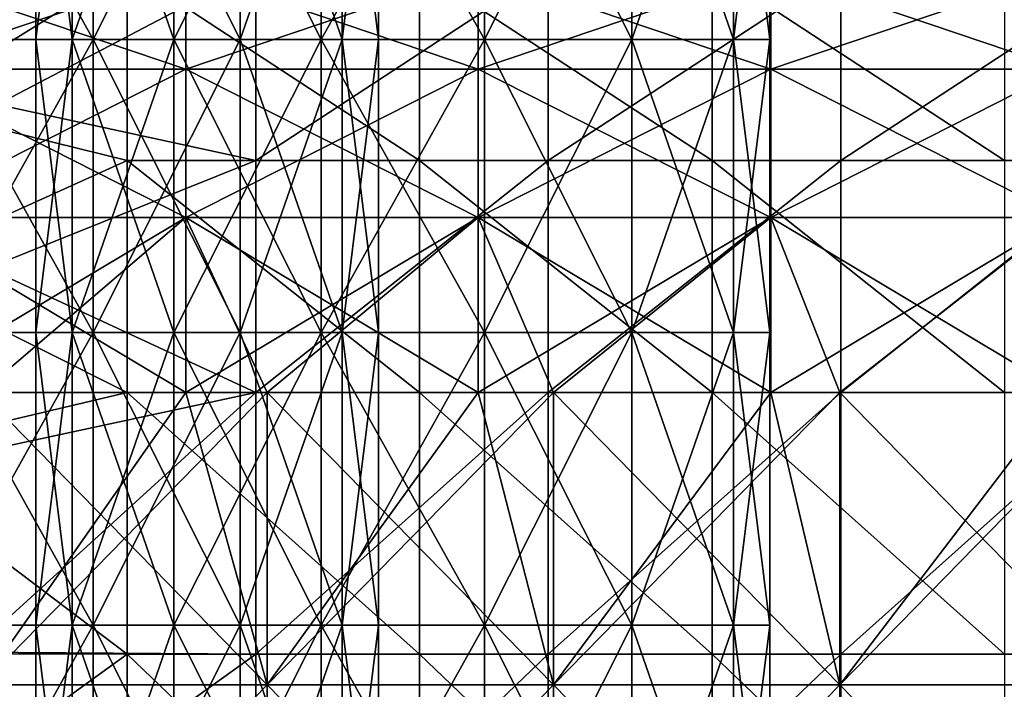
# Model space of a CAD drawing. Header units: inches. Extents: x -4.75 to 4.5, y 0 to 1.88.
# Tile 367 of 462: x 2.91 to 3.18, y 1.04 to 1.23. Entities that reach past the tile are written whole.
import ezdxf

# ---------------------------------------------------------------- set-up
doc = ezdxf.new("R2010")
doc.units = ezdxf.units.IN
doc.header["$LTSCALE"] = 101.851852
doc.header["$MEASUREMENT"] = 0
for name, color, linetype in [('114', 7, 'CONTINUOUS'), ('121', 7, 'CONTINUOUS'), ('52', 7, 'CONTINUOUS'), ('53', 7, 'CONTINUOUS'), ('61', 7, 'CONTINUOUS'), ('62', 7, 'CONTINUOUS'), ('63', 7, 'CONTINUOUS'), ('64', 7, 'CONTINUOUS'), ('73', 7, 'CONTINUOUS'), ('74', 7, 'CONTINUOUS')]:
    doc.layers.add(name, color=color, linetype=linetype)

msp = doc.modelspace()

# ---------------------------------------------------------------- linework, layer by layer
at = {"layer": '114', "color": 13, "linetype": 'Continuous', "true_color": 0xd67263}
for points in [[(2.95724, 1.21339, 2.71339), (2.95724, 1.24048, 2.67284), (2.87716, 1.21339, 2.71339), (2.95724, 1.21339, 2.71339)], [(2.87716, 1.21339, 2.71339), (2.95724, 1.24048, 2.67284), (2.87716, 1.24048, 2.67284), (2.87716, 1.21339, 2.71339)], [(3.03732, 1.21339, 2.71339), (3.03732, 1.24048, 2.67284), (2.95724, 1.21339, 2.71339), (3.03732, 1.21339, 2.71339)], [(2.95724, 1.21339, 2.71339), (3.03732, 1.24048, 2.67284), (2.95724, 1.24048, 2.67284), (2.95724, 1.21339, 2.71339)], [(3.1174, 1.21339, 2.71339), (3.1174, 1.24048, 2.67284), (3.03732, 1.21339, 2.71339), (3.1174, 1.21339, 2.71339)], [(3.03732, 1.21339, 2.71339), (3.1174, 1.24048, 2.67284), (3.03732, 1.24048, 2.67284), (3.03732, 1.21339, 2.71339)], [(3.19748, 1.21339, 2.71339), (3.19748, 1.24048, 2.67284), (3.1174, 1.21339, 2.71339), (3.19748, 1.21339, 2.71339)], [(3.1174, 1.21339, 2.71339), (3.19748, 1.24048, 2.67284), (3.1174, 1.24048, 2.67284), (3.1174, 1.21339, 2.71339)], [(2.95724, 1.17284, 2.74048), (2.95724, 1.21339, 2.71339), (2.87716, 1.17284, 2.74048), (2.95724, 1.17284, 2.74048)], [(2.87716, 1.17284, 2.74048), (2.95724, 1.21339, 2.71339), (2.87716, 1.21339, 2.71339), (2.87716, 1.17284, 2.74048)], [(3.03732, 1.17284, 2.74048), (3.03732, 1.21339, 2.71339), (2.95724, 1.17284, 2.74048), (3.03732, 1.17284, 2.74048)], [(2.95724, 1.17284, 2.74048), (3.03732, 1.21339, 2.71339), (2.95724, 1.21339, 2.71339), (2.95724, 1.17284, 2.74048)], [(3.1174, 1.17284, 2.74048), (3.1174, 1.21339, 2.71339), (3.03732, 1.17284, 2.74048), (3.1174, 1.17284, 2.74048)], [(3.03732, 1.17284, 2.74048), (3.1174, 1.21339, 2.71339), (3.03732, 1.21339, 2.71339), (3.03732, 1.17284, 2.74048)], [(3.19748, 1.17284, 2.74048), (3.19748, 1.21339, 2.71339), (3.1174, 1.17284, 2.74048), (3.19748, 1.17284, 2.74048)], [(3.1174, 1.17284, 2.74048), (3.19748, 1.21339, 2.71339), (3.1174, 1.21339, 2.71339), (3.1174, 1.17284, 2.74048)], [(2.87716, 1.125, 2.75), (2.90119, 1.125, 2.75), (2.95724, 1.17284, 2.74048), (2.87716, 1.125, 2.75)], [(2.87716, 1.125, 2.75), (2.95724, 1.17284, 2.74048), (2.87716, 1.17284, 2.74048), (2.87716, 1.125, 2.75)], [(2.90119, 1.125, 2.75), (2.95724, 1.125, 2.75), (2.95724, 1.17284, 2.74048), (2.90119, 1.125, 2.75)], [(2.95724, 1.125, 2.75), (2.97955, 1.125, 2.75), (3.03732, 1.17284, 2.74048), (2.95724, 1.125, 2.75)], [(2.95724, 1.125, 2.75), (3.03732, 1.17284, 2.74048), (2.95724, 1.17284, 2.74048), (2.95724, 1.125, 2.75)], [(2.97955, 1.125, 2.75), (3.03732, 1.125, 2.75), (3.03732, 1.17284, 2.74048), (2.97955, 1.125, 2.75)], [(3.03732, 1.125, 2.75), (3.05791, 1.125, 2.75), (3.1174, 1.17284, 2.74048), (3.03732, 1.125, 2.75)], [(3.03732, 1.125, 2.75), (3.1174, 1.17284, 2.74048), (3.03732, 1.17284, 2.74048), (3.03732, 1.125, 2.75)], [(3.05791, 1.125, 2.75), (3.1174, 1.125, 2.75), (3.1174, 1.17284, 2.74048), (3.05791, 1.125, 2.75)], [(3.1174, 1.125, 2.75), (3.13627, 1.125, 2.75), (3.19748, 1.17284, 2.74048), (3.1174, 1.125, 2.75)], [(3.1174, 1.125, 2.75), (3.19748, 1.17284, 2.74048), (3.1174, 1.17284, 2.74048), (3.1174, 1.125, 2.75)], [(3.13627, 1.125, 2.75), (3.19748, 1.125, 2.75), (3.19748, 1.17284, 2.74048), (3.13627, 1.125, 2.75)]]:
    msp.add_3dface(points, dxfattribs=at)
at = {"layer": '121', "color": 13, "linetype": 'Continuous', "true_color": 0xd67263}
for points in [[(2.95724, 1.24048, -2.67284), (2.95724, 1.21339, -2.71339), (2.87716, 1.24048, -2.67284), (2.95724, 1.24048, -2.67284)], [(2.87716, 1.24048, -2.67284), (2.95724, 1.21339, -2.71339), (2.87716, 1.21339, -2.71339), (2.87716, 1.24048, -2.67284)], [(3.03732, 1.24048, -2.67284), (3.03732, 1.21339, -2.71339), (2.95724, 1.24048, -2.67284), (3.03732, 1.24048, -2.67284)], [(2.95724, 1.24048, -2.67284), (3.03732, 1.21339, -2.71339), (2.95724, 1.21339, -2.71339), (2.95724, 1.24048, -2.67284)], [(3.1174, 1.24048, -2.67284), (3.1174, 1.21339, -2.71339), (3.03732, 1.24048, -2.67284), (3.1174, 1.24048, -2.67284)], [(3.03732, 1.24048, -2.67284), (3.1174, 1.21339, -2.71339), (3.03732, 1.21339, -2.71339), (3.03732, 1.24048, -2.67284)], [(3.19748, 1.24048, -2.67284), (3.19748, 1.21339, -2.71339), (3.1174, 1.24048, -2.67284), (3.19748, 1.24048, -2.67284)], [(3.1174, 1.24048, -2.67284), (3.19748, 1.21339, -2.71339), (3.1174, 1.21339, -2.71339), (3.1174, 1.24048, -2.67284)], [(2.95724, 1.21339, -2.71339), (2.95724, 1.17284, -2.74048), (2.87716, 1.21339, -2.71339), (2.95724, 1.21339, -2.71339)], [(2.87716, 1.21339, -2.71339), (2.95724, 1.17284, -2.74048), (2.87716, 1.17284, -2.74048), (2.87716, 1.21339, -2.71339)], [(3.03732, 1.21339, -2.71339), (3.03732, 1.17284, -2.74048), (2.95724, 1.21339, -2.71339), (3.03732, 1.21339, -2.71339)], [(2.95724, 1.21339, -2.71339), (3.03732, 1.17284, -2.74048), (2.95724, 1.17284, -2.74048), (2.95724, 1.21339, -2.71339)], [(3.1174, 1.21339, -2.71339), (3.1174, 1.17284, -2.74048), (3.03732, 1.21339, -2.71339), (3.1174, 1.21339, -2.71339)], [(3.03732, 1.21339, -2.71339), (3.1174, 1.17284, -2.74048), (3.03732, 1.17284, -2.74048), (3.03732, 1.21339, -2.71339)], [(3.19748, 1.21339, -2.71339), (3.19748, 1.17284, -2.74048), (3.1174, 1.21339, -2.71339), (3.19748, 1.21339, -2.71339)], [(3.1174, 1.21339, -2.71339), (3.19748, 1.17284, -2.74048), (3.1174, 1.17284, -2.74048), (3.1174, 1.21339, -2.71339)], [(2.95724, 1.125, -2.75), (2.90119, 1.125, -2.75), (2.87716, 1.17284, -2.74048), (2.95724, 1.125, -2.75)], [(2.95724, 1.17284, -2.74048), (2.95724, 1.125, -2.75), (2.87716, 1.17284, -2.74048), (2.95724, 1.17284, -2.74048)], [(3.03732, 1.125, -2.75), (2.97955, 1.125, -2.75), (2.95724, 1.17284, -2.74048), (3.03732, 1.125, -2.75)], [(3.03732, 1.17284, -2.74048), (3.03732, 1.125, -2.75), (2.95724, 1.17284, -2.74048), (3.03732, 1.17284, -2.74048)], [(2.97955, 1.125, -2.75), (2.95724, 1.125, -2.75), (2.95724, 1.17284, -2.74048), (2.97955, 1.125, -2.75)], [(3.1174, 1.125, -2.75), (3.05791, 1.125, -2.75), (3.03732, 1.17284, -2.74048), (3.1174, 1.125, -2.75)], [(3.1174, 1.17284, -2.74048), (3.1174, 1.125, -2.75), (3.03732, 1.17284, -2.74048), (3.1174, 1.17284, -2.74048)], [(3.05791, 1.125, -2.75), (3.03732, 1.125, -2.75), (3.03732, 1.17284, -2.74048), (3.05791, 1.125, -2.75)], [(3.19748, 1.125, -2.75), (3.13627, 1.125, -2.75), (3.1174, 1.17284, -2.74048), (3.19748, 1.125, -2.75)], [(3.19748, 1.17284, -2.74048), (3.19748, 1.125, -2.75), (3.1174, 1.17284, -2.74048), (3.19748, 1.17284, -2.74048)], [(3.13627, 1.125, -2.75), (3.1174, 1.125, -2.75), (3.1174, 1.17284, -2.74048), (3.13627, 1.125, -2.75)]]:
    msp.add_3dface(points, dxfattribs=at)
at = {"layer": '52', "color": 13, "linetype": 'Continuous', "true_color": 0xd67263}
for points in [[(2.90119, 1.045, 2.75), (2.97955, 1.045, 2.75), (2.90119, 1.125, 2.75), (2.90119, 1.045, 2.75)], [(2.90119, 1.125, 2.75), (2.97955, 1.045, 2.75), (2.95724, 1.125, 2.75), (2.90119, 1.125, 2.75)], [(2.95724, 1.125, 2.75), (2.97955, 1.045, 2.75), (2.97955, 1.125, 2.75), (2.95724, 1.125, 2.75)], [(2.97955, 1.045, 2.75), (3.05791, 1.045, 2.75), (2.97955, 1.125, 2.75), (2.97955, 1.045, 2.75)], [(2.97955, 1.125, 2.75), (3.05791, 1.045, 2.75), (3.03732, 1.125, 2.75), (2.97955, 1.125, 2.75)], [(3.03732, 1.125, 2.75), (3.05791, 1.045, 2.75), (3.05791, 1.125, 2.75), (3.03732, 1.125, 2.75)], [(3.05791, 1.045, 2.75), (3.13627, 1.045, 2.75), (3.05791, 1.125, 2.75), (3.05791, 1.045, 2.75)], [(3.05791, 1.125, 2.75), (3.13627, 1.045, 2.75), (3.1174, 1.125, 2.75), (3.05791, 1.125, 2.75)], [(3.1174, 1.125, 2.75), (3.13627, 1.045, 2.75), (3.13627, 1.125, 2.75), (3.1174, 1.125, 2.75)], [(3.13627, 1.045, 2.75), (3.21462, 1.045, 2.75), (3.13627, 1.125, 2.75), (3.13627, 1.045, 2.75)], [(3.13627, 1.125, 2.75), (3.21462, 1.045, 2.75), (3.19748, 1.125, 2.75), (3.13627, 1.125, 2.75)], [(2.97955, 1.045, 2.75), (2.90119, 1.045, 2.75), (2.97955, 0.96492, 2.75), (2.97955, 1.045, 2.75)], [(2.90119, 1.045, 2.75), (2.90119, 0.96492, 2.75), (2.97955, 0.96492, 2.75), (2.90119, 1.045, 2.75)], [(3.05791, 1.045, 2.75), (2.97955, 1.045, 2.75), (3.05791, 0.96492, 2.75), (3.05791, 1.045, 2.75)], [(2.97955, 1.045, 2.75), (2.97955, 0.96492, 2.75), (3.05791, 0.96492, 2.75), (2.97955, 1.045, 2.75)], [(3.13627, 1.045, 2.75), (3.05791, 1.045, 2.75), (3.13627, 0.96492, 2.75), (3.13627, 1.045, 2.75)], [(3.05791, 1.045, 2.75), (3.05791, 0.96492, 2.75), (3.13627, 0.96492, 2.75), (3.05791, 1.045, 2.75)], [(3.21462, 1.045, 2.75), (3.13627, 1.045, 2.75), (3.21462, 0.96492, 2.75), (3.21462, 1.045, 2.75)], [(3.13627, 1.045, 2.75), (3.13627, 0.96492, 2.75), (3.21462, 0.96492, 2.75), (3.13627, 1.045, 2.75)]]:
    msp.add_3dface(points, dxfattribs=at)
at = {"layer": '53', "color": 13, "linetype": 'Continuous', "true_color": 0xd67263}
for points in [[(2.95724, 1.125, -2.75), (2.97955, 1.125, -2.75), (2.90119, 1.045, -2.75), (2.95724, 1.125, -2.75)], [(2.90119, 1.045, -2.75), (2.97955, 1.125, -2.75), (2.97955, 1.045, -2.75), (2.90119, 1.045, -2.75)], [(2.90119, 1.125, -2.75), (2.95724, 1.125, -2.75), (2.90119, 1.045, -2.75), (2.90119, 1.125, -2.75)], [(3.03732, 1.125, -2.75), (3.05791, 1.125, -2.75), (2.97955, 1.045, -2.75), (3.03732, 1.125, -2.75)], [(2.97955, 1.045, -2.75), (3.05791, 1.125, -2.75), (3.05791, 1.045, -2.75), (2.97955, 1.045, -2.75)], [(2.97955, 1.125, -2.75), (3.03732, 1.125, -2.75), (2.97955, 1.045, -2.75), (2.97955, 1.125, -2.75)], [(3.1174, 1.125, -2.75), (3.13627, 1.125, -2.75), (3.05791, 1.045, -2.75), (3.1174, 1.125, -2.75)], [(3.05791, 1.045, -2.75), (3.13627, 1.125, -2.75), (3.13627, 1.045, -2.75), (3.05791, 1.045, -2.75)], [(3.05791, 1.125, -2.75), (3.1174, 1.125, -2.75), (3.05791, 1.045, -2.75), (3.05791, 1.125, -2.75)], [(3.19748, 1.125, -2.75), (3.21462, 1.125, -2.75), (3.13627, 1.045, -2.75), (3.19748, 1.125, -2.75)], [(3.13627, 1.045, -2.75), (3.21462, 1.125, -2.75), (3.21462, 1.045, -2.75), (3.13627, 1.045, -2.75)], [(3.13627, 1.125, -2.75), (3.19748, 1.125, -2.75), (3.13627, 1.045, -2.75), (3.13627, 1.125, -2.75)], [(2.90119, 1.045, -2.75), (2.97955, 1.045, -2.75), (2.90119, 0.96492, -2.75), (2.90119, 1.045, -2.75)], [(2.97955, 1.045, -2.75), (2.97955, 0.96492, -2.75), (2.90119, 0.96492, -2.75), (2.97955, 1.045, -2.75)], [(2.97955, 1.045, -2.75), (3.05791, 1.045, -2.75), (2.97955, 0.96492, -2.75), (2.97955, 1.045, -2.75)], [(3.05791, 1.045, -2.75), (3.05791, 0.96492, -2.75), (2.97955, 0.96492, -2.75), (3.05791, 1.045, -2.75)], [(3.05791, 1.045, -2.75), (3.13627, 1.045, -2.75), (3.05791, 0.96492, -2.75), (3.05791, 1.045, -2.75)], [(3.13627, 1.045, -2.75), (3.13627, 0.96492, -2.75), (3.05791, 0.96492, -2.75), (3.13627, 1.045, -2.75)], [(3.13627, 1.045, -2.75), (3.21462, 1.045, -2.75), (3.13627, 0.96492, -2.75), (3.13627, 1.045, -2.75)], [(3.21462, 1.045, -2.75), (3.21462, 0.96492, -2.75), (3.13627, 0.96492, -2.75), (3.21462, 1.045, -2.75)]]:
    msp.add_3dface(points, dxfattribs=at)
at = {"layer": '61', "color": 13, "linetype": 'Continuous', "true_color": 0xd67263}
for points in [[(2.90781, 1.24179, -0.09416), (2.90555, 1.20375, -0.13908), (2.9764, 1.24088, -0.09542), (2.90781, 1.24179, -0.09416)], [(2.9764, 1.24088, -0.09542), (2.90555, 1.20375, -0.13908), (2.9764, 1.18842, -0.15368), (2.9764, 1.24088, -0.09542)], [(2.9764, 1.24088, -0.09542), (2.9764, 1.18842, -0.15368), (3.05648, 1.24088, -0.09542), (2.9764, 1.24088, -0.09542)], [(2.9764, 1.18842, -0.15368), (3.05648, 1.18842, -0.15368), (3.05648, 1.24088, -0.09542), (2.9764, 1.18842, -0.15368)], [(3.13656, 1.18842, -0.15368), (3.13656, 1.24088, -0.09542), (3.05648, 1.18842, -0.15368), (3.13656, 1.18842, -0.15368)], [(3.05648, 1.18842, -0.15368), (3.13656, 1.24088, -0.09542), (3.05648, 1.24088, -0.09542), (3.05648, 1.18842, -0.15368)], [(3.21664, 1.18842, -0.15368), (3.21664, 1.24088, -0.09542), (3.13656, 1.18842, -0.15368), (3.21664, 1.18842, -0.15368)], [(3.13656, 1.18842, -0.15368), (3.21664, 1.24088, -0.09542), (3.13656, 1.24088, -0.09542), (3.13656, 1.18842, -0.15368)], [(2.90555, 1.20375, -0.13908), (2.90296, 1.15899, -0.1776), (2.9764, 1.18842, -0.15368), (2.90555, 1.20375, -0.13908)], [(2.9764, 1.18842, -0.15368), (2.90296, 1.15899, -0.1776), (2.9764, 1.125, -0.19976), (2.9764, 1.18842, -0.15368)], [(2.9764, 1.18842, -0.15368), (2.9764, 1.125, -0.19976), (3.05648, 1.18842, -0.15368), (2.9764, 1.18842, -0.15368)], [(2.9764, 1.125, -0.19976), (3.05648, 1.125, -0.19976), (3.05648, 1.18842, -0.15368), (2.9764, 1.125, -0.19976)], [(3.13656, 1.125, -0.19976), (3.13656, 1.18842, -0.15368), (3.05648, 1.125, -0.19976), (3.13656, 1.125, -0.19976)], [(3.05648, 1.125, -0.19976), (3.13656, 1.18842, -0.15368), (3.05648, 1.18842, -0.15368), (3.05648, 1.125, -0.19976)], [(3.21664, 1.125, -0.19976), (3.21664, 1.18842, -0.15368), (3.13656, 1.125, -0.19976), (3.21664, 1.125, -0.19976)], [(3.13656, 1.125, -0.19976), (3.21664, 1.18842, -0.15368), (3.13656, 1.18842, -0.15368), (3.13656, 1.125, -0.19976)], [(2.90296, 1.15899, -0.1776), (2.90038, 1.10862, -0.20868), (2.9764, 1.125, -0.19976), (2.90296, 1.15899, -0.1776)], [(2.90038, 1.10862, -0.20868), (2.89828, 1.05397, -0.23145), (2.9764, 1.125, -0.19976), (2.90038, 1.10862, -0.20868)], [(2.9764, 1.125, -0.19976), (2.89828, 1.05397, -0.23145), (2.9764, 1.05338, -0.23165), (2.9764, 1.125, -0.19976)], [(2.9764, 1.125, -0.19976), (2.9764, 1.05338, -0.23165), (3.05648, 1.125, -0.19976), (2.9764, 1.125, -0.19976)], [(2.9764, 1.05338, -0.23165), (3.05648, 1.05338, -0.23165), (3.05648, 1.125, -0.19976), (2.9764, 1.05338, -0.23165)], [(3.13656, 1.05338, -0.23165), (3.13656, 1.125, -0.19976), (3.05648, 1.05338, -0.23165), (3.13656, 1.05338, -0.23165)], [(3.05648, 1.05338, -0.23165), (3.13656, 1.125, -0.19976), (3.05648, 1.125, -0.19976), (3.05648, 1.05338, -0.23165)], [(3.21664, 1.05338, -0.23165), (3.21664, 1.125, -0.19976), (3.13656, 1.05338, -0.23165), (3.21664, 1.05338, -0.23165)], [(3.13656, 1.05338, -0.23165), (3.21664, 1.125, -0.19976), (3.13656, 1.125, -0.19976), (3.13656, 1.05338, -0.23165)], [(2.89828, 1.05397, -0.23145), (2.8969, 0.99643, -0.24534), (2.9764, 1.05338, -0.23165), (2.89828, 1.05397, -0.23145)], [(2.9764, 1.05338, -0.23165), (2.8969, 0.99643, -0.24534), (2.9764, 0.9767, -0.24795), (2.9764, 1.05338, -0.23165)], [(2.9764, 1.05338, -0.23165), (2.9764, 0.9767, -0.24795), (3.05648, 1.05338, -0.23165), (2.9764, 1.05338, -0.23165)], [(2.9764, 0.9767, -0.24795), (3.05648, 0.9767, -0.24795), (3.05648, 1.05338, -0.23165), (2.9764, 0.9767, -0.24795)], [(3.13656, 0.9767, -0.24795), (3.13656, 1.05338, -0.23165), (3.05648, 0.9767, -0.24795), (3.13656, 0.9767, -0.24795)], [(3.05648, 0.9767, -0.24795), (3.13656, 1.05338, -0.23165), (3.05648, 1.05338, -0.23165), (3.05648, 0.9767, -0.24795)], [(3.21664, 0.9767, -0.24795), (3.21664, 1.05338, -0.23165), (3.13656, 0.9767, -0.24795), (3.21664, 0.9767, -0.24795)], [(3.13656, 0.9767, -0.24795), (3.21664, 1.05338, -0.23165), (3.13656, 1.05338, -0.23165), (3.13656, 0.9767, -0.24795)]]:
    msp.add_3dface(points, dxfattribs=at)
at = {"layer": '62', "color": 13, "linetype": 'Continuous', "true_color": 0xd67263}
for points in [[(2.88077, 1.20328, 0.38955), (2.88729, 1.24156, 0.34448), (2.94114, 1.24088, 0.34542), (2.88077, 1.20328, 0.38955)], [(2.94114, 1.18842, 0.40368), (2.88077, 1.20328, 0.38955), (2.94114, 1.24088, 0.34542), (2.94114, 1.18842, 0.40368)], [(2.94114, 1.18842, 0.40368), (2.94114, 1.24088, 0.34542), (3.02122, 1.18842, 0.40368), (2.94114, 1.18842, 0.40368)], [(2.94114, 1.24088, 0.34542), (3.02122, 1.24088, 0.34542), (3.02122, 1.18842, 0.40368), (2.94114, 1.24088, 0.34542)], [(3.1013, 1.24088, 0.34542), (3.1013, 1.18842, 0.40368), (3.02122, 1.24088, 0.34542), (3.1013, 1.24088, 0.34542)], [(3.02122, 1.24088, 0.34542), (3.1013, 1.18842, 0.40368), (3.02122, 1.18842, 0.40368), (3.02122, 1.24088, 0.34542)], [(3.18138, 1.24088, 0.34542), (3.18138, 1.18842, 0.40368), (3.1013, 1.24088, 0.34542), (3.18138, 1.24088, 0.34542)], [(3.1013, 1.24088, 0.34542), (3.18138, 1.18842, 0.40368), (3.1013, 1.18842, 0.40368), (3.1013, 1.24088, 0.34542)], [(2.87453, 1.15836, 0.42806), (2.88077, 1.20328, 0.38955), (2.94114, 1.18842, 0.40368), (2.87453, 1.15836, 0.42806)], [(2.94114, 1.125, 0.44976), (2.87453, 1.15836, 0.42806), (2.94114, 1.18842, 0.40368), (2.94114, 1.125, 0.44976)], [(2.94114, 1.125, 0.44976), (2.94114, 1.18842, 0.40368), (3.02122, 1.125, 0.44976), (2.94114, 1.125, 0.44976)], [(2.94114, 1.18842, 0.40368), (3.02122, 1.18842, 0.40368), (3.02122, 1.125, 0.44976), (2.94114, 1.18842, 0.40368)], [(3.1013, 1.18842, 0.40368), (3.1013, 1.125, 0.44976), (3.02122, 1.18842, 0.40368), (3.1013, 1.18842, 0.40368)], [(3.02122, 1.18842, 0.40368), (3.1013, 1.125, 0.44976), (3.02122, 1.125, 0.44976), (3.02122, 1.18842, 0.40368)], [(3.18138, 1.18842, 0.40368), (3.18138, 1.125, 0.44976), (3.1013, 1.18842, 0.40368), (3.18138, 1.18842, 0.40368)], [(3.1013, 1.18842, 0.40368), (3.18138, 1.125, 0.44976), (3.1013, 1.125, 0.44976), (3.1013, 1.18842, 0.40368)], [(2.86901, 1.10795, 0.45902), (2.87453, 1.15836, 0.42806), (2.94114, 1.125, 0.44976), (2.86901, 1.10795, 0.45902)], [(2.94114, 1.05338, 0.48165), (2.86901, 1.10795, 0.45902), (2.94114, 1.125, 0.44976), (2.94114, 1.05338, 0.48165)], [(2.94114, 1.05338, 0.48165), (2.94114, 1.125, 0.44976), (3.02122, 1.05338, 0.48165), (2.94114, 1.05338, 0.48165)], [(2.94114, 1.125, 0.44976), (3.02122, 1.125, 0.44976), (3.02122, 1.05338, 0.48165), (2.94114, 1.125, 0.44976)], [(3.1013, 1.125, 0.44976), (3.1013, 1.05338, 0.48165), (3.02122, 1.125, 0.44976), (3.1013, 1.125, 0.44976)], [(3.02122, 1.125, 0.44976), (3.1013, 1.05338, 0.48165), (3.02122, 1.05338, 0.48165), (3.02122, 1.125, 0.44976)], [(3.18138, 1.125, 0.44976), (3.18138, 1.05338, 0.48165), (3.1013, 1.125, 0.44976), (3.18138, 1.125, 0.44976)], [(3.1013, 1.125, 0.44976), (3.18138, 1.05338, 0.48165), (3.1013, 1.05338, 0.48165), (3.1013, 1.125, 0.44976)], [(2.86477, 1.05348, 0.48161), (2.86901, 1.10795, 0.45902), (2.94114, 1.05338, 0.48165), (2.86477, 1.05348, 0.48161)], [(2.86209, 0.99629, 0.49536), (2.86477, 1.05348, 0.48161), (2.94114, 1.05338, 0.48165), (2.86209, 0.99629, 0.49536)], [(2.94114, 0.9767, 0.49795), (2.86209, 0.99629, 0.49536), (2.94114, 1.05338, 0.48165), (2.94114, 0.9767, 0.49795)], [(2.94114, 0.9767, 0.49795), (2.94114, 1.05338, 0.48165), (3.02122, 0.9767, 0.49795), (2.94114, 0.9767, 0.49795)], [(2.94114, 1.05338, 0.48165), (3.02122, 1.05338, 0.48165), (3.02122, 0.9767, 0.49795), (2.94114, 1.05338, 0.48165)], [(3.1013, 1.05338, 0.48165), (3.1013, 0.9767, 0.49795), (3.02122, 1.05338, 0.48165), (3.1013, 1.05338, 0.48165)], [(3.02122, 1.05338, 0.48165), (3.1013, 0.9767, 0.49795), (3.02122, 0.9767, 0.49795), (3.02122, 1.05338, 0.48165)], [(3.18138, 1.05338, 0.48165), (3.18138, 0.9767, 0.49795), (3.1013, 1.05338, 0.48165), (3.18138, 1.05338, 0.48165)], [(3.1013, 1.05338, 0.48165), (3.18138, 0.9767, 0.49795), (3.1013, 0.9767, 0.49795), (3.1013, 1.05338, 0.48165)]]:
    msp.add_3dface(points, dxfattribs=at)
at = {"layer": '63', "color": 13, "linetype": 'Continuous', "true_color": 0xd67263}
for points in [[(2.92611, 1.30156, 1.05437), (2.91616, 1.30156, 1.09798), (2.92611, 1.22148, 1.05437), (2.92611, 1.30156, 1.05437)], [(2.92611, 1.22148, 1.05437), (2.91616, 1.30156, 1.09798), (2.91616, 1.22148, 1.09798), (2.92611, 1.22148, 1.05437)], [(2.954, 1.30156, 1.0194), (2.92611, 1.30156, 1.05437), (2.954, 1.22148, 1.0194), (2.954, 1.30156, 1.0194)], [(2.954, 1.22148, 1.0194), (2.92611, 1.30156, 1.05437), (2.92611, 1.22148, 1.05437), (2.954, 1.22148, 1.0194)], [(2.9943, 1.30156, 0.99999), (2.954, 1.30156, 1.0194), (2.9943, 1.22148, 0.99999), (2.9943, 1.30156, 0.99999)], [(2.9943, 1.22148, 0.99999), (2.954, 1.30156, 1.0194), (2.954, 1.22148, 1.0194), (2.9943, 1.22148, 0.99999)], [(3.03903, 1.30156, 0.99999), (2.9943, 1.30156, 0.99999), (3.03903, 1.22148, 0.99999), (3.03903, 1.30156, 0.99999)], [(3.03903, 1.22148, 0.99999), (2.9943, 1.30156, 0.99999), (2.9943, 1.22148, 0.99999), (3.03903, 1.22148, 0.99999)], [(3.07932, 1.30156, 1.0194), (3.03903, 1.30156, 0.99999), (3.07932, 1.22148, 1.0194), (3.07932, 1.30156, 1.0194)], [(3.07932, 1.22148, 1.0194), (3.03903, 1.30156, 0.99999), (3.03903, 1.22148, 0.99999), (3.07932, 1.22148, 1.0194)], [(3.10721, 1.30156, 1.05437), (3.07932, 1.30156, 1.0194), (3.10721, 1.22148, 1.05437), (3.10721, 1.30156, 1.05437)], [(3.10721, 1.22148, 1.05437), (3.07932, 1.30156, 1.0194), (3.07932, 1.22148, 1.0194), (3.10721, 1.22148, 1.05437)], [(3.11716, 1.30156, 1.09798), (3.10721, 1.30156, 1.05437), (3.11716, 1.22148, 1.09798), (3.11716, 1.30156, 1.09798)], [(3.11716, 1.22148, 1.09798), (3.10721, 1.30156, 1.05437), (3.10721, 1.22148, 1.05437), (3.11716, 1.22148, 1.09798)], [(2.92611, 1.22148, 1.05437), (2.91616, 1.22148, 1.09798), (2.92611, 1.1414, 1.05437), (2.92611, 1.22148, 1.05437)], [(2.92611, 1.1414, 1.05437), (2.91616, 1.22148, 1.09798), (2.91616, 1.1414, 1.09798), (2.92611, 1.1414, 1.05437)], [(2.954, 1.22148, 1.0194), (2.92611, 1.22148, 1.05437), (2.954, 1.1414, 1.0194), (2.954, 1.22148, 1.0194)], [(2.954, 1.1414, 1.0194), (2.92611, 1.22148, 1.05437), (2.92611, 1.1414, 1.05437), (2.954, 1.1414, 1.0194)], [(2.9943, 1.22148, 0.99999), (2.954, 1.22148, 1.0194), (2.9943, 1.1414, 0.99999), (2.9943, 1.22148, 0.99999)], [(2.9943, 1.1414, 0.99999), (2.954, 1.22148, 1.0194), (2.954, 1.1414, 1.0194), (2.9943, 1.1414, 0.99999)], [(3.03903, 1.22148, 0.99999), (2.9943, 1.22148, 0.99999), (3.03903, 1.1414, 0.99999), (3.03903, 1.22148, 0.99999)], [(3.03903, 1.1414, 0.99999), (2.9943, 1.22148, 0.99999), (2.9943, 1.1414, 0.99999), (3.03903, 1.1414, 0.99999)], [(3.07932, 1.22148, 1.0194), (3.03903, 1.22148, 0.99999), (3.07932, 1.1414, 1.0194), (3.07932, 1.22148, 1.0194)], [(3.07932, 1.1414, 1.0194), (3.03903, 1.22148, 0.99999), (3.03903, 1.1414, 0.99999), (3.07932, 1.1414, 1.0194)], [(3.10721, 1.22148, 1.05437), (3.07932, 1.22148, 1.0194), (3.10721, 1.1414, 1.05437), (3.10721, 1.22148, 1.05437)], [(3.10721, 1.1414, 1.05437), (3.07932, 1.22148, 1.0194), (3.07932, 1.1414, 1.0194), (3.10721, 1.1414, 1.05437)], [(3.11716, 1.22148, 1.09798), (3.10721, 1.22148, 1.05437), (3.11716, 1.1414, 1.09798), (3.11716, 1.22148, 1.09798)], [(3.11716, 1.1414, 1.09798), (3.10721, 1.22148, 1.05437), (3.10721, 1.1414, 1.05437), (3.11716, 1.1414, 1.09798)], [(2.92611, 1.1414, 1.05437), (2.91616, 1.1414, 1.09798), (2.92611, 1.06132, 1.05437), (2.92611, 1.1414, 1.05437)], [(2.92611, 1.06132, 1.05437), (2.91616, 1.1414, 1.09798), (2.91616, 1.06132, 1.09798), (2.92611, 1.06132, 1.05437)], [(2.954, 1.1414, 1.0194), (2.92611, 1.1414, 1.05437), (2.954, 1.06132, 1.0194), (2.954, 1.1414, 1.0194)], [(2.954, 1.06132, 1.0194), (2.92611, 1.1414, 1.05437), (2.92611, 1.06132, 1.05437), (2.954, 1.06132, 1.0194)], [(2.9943, 1.1414, 0.99999), (2.954, 1.1414, 1.0194), (2.9943, 1.06132, 0.99999), (2.9943, 1.1414, 0.99999)], [(2.9943, 1.06132, 0.99999), (2.954, 1.1414, 1.0194), (2.954, 1.06132, 1.0194), (2.9943, 1.06132, 0.99999)], [(3.03903, 1.1414, 0.99999), (2.9943, 1.1414, 0.99999), (3.03903, 1.06132, 0.99999), (3.03903, 1.1414, 0.99999)], [(3.03903, 1.06132, 0.99999), (2.9943, 1.1414, 0.99999), (2.9943, 1.06132, 0.99999), (3.03903, 1.06132, 0.99999)], [(3.07932, 1.1414, 1.0194), (3.03903, 1.1414, 0.99999), (3.07932, 1.06132, 1.0194), (3.07932, 1.1414, 1.0194)], [(3.07932, 1.06132, 1.0194), (3.03903, 1.1414, 0.99999), (3.03903, 1.06132, 0.99999), (3.07932, 1.06132, 1.0194)], [(3.10721, 1.1414, 1.05437), (3.07932, 1.1414, 1.0194), (3.10721, 1.06132, 1.05437), (3.10721, 1.1414, 1.05437)], [(3.10721, 1.06132, 1.05437), (3.07932, 1.1414, 1.0194), (3.07932, 1.06132, 1.0194), (3.10721, 1.06132, 1.05437)], [(3.11716, 1.1414, 1.09798), (3.10721, 1.1414, 1.05437), (3.11716, 1.06132, 1.09798), (3.11716, 1.1414, 1.09798)], [(3.11716, 1.06132, 1.09798), (3.10721, 1.1414, 1.05437), (3.10721, 1.06132, 1.05437), (3.11716, 1.06132, 1.09798)], [(2.92611, 1.06132, 1.05437), (2.91616, 1.06132, 1.09798), (2.92611, 0.98124, 1.05437), (2.92611, 1.06132, 1.05437)], [(2.92611, 0.98124, 1.05437), (2.91616, 1.06132, 1.09798), (2.91616, 0.98124, 1.09798), (2.92611, 0.98124, 1.05437)], [(2.954, 1.06132, 1.0194), (2.92611, 1.06132, 1.05437), (2.954, 0.98124, 1.0194), (2.954, 1.06132, 1.0194)], [(2.954, 0.98124, 1.0194), (2.92611, 1.06132, 1.05437), (2.92611, 0.98124, 1.05437), (2.954, 0.98124, 1.0194)], [(2.9943, 1.06132, 0.99999), (2.954, 1.06132, 1.0194), (2.9943, 0.98124, 0.99999), (2.9943, 1.06132, 0.99999)], [(2.9943, 0.98124, 0.99999), (2.954, 1.06132, 1.0194), (2.954, 0.98124, 1.0194), (2.9943, 0.98124, 0.99999)], [(3.03903, 1.06132, 0.99999), (2.9943, 1.06132, 0.99999), (3.03903, 0.98124, 0.99999), (3.03903, 1.06132, 0.99999)], [(3.03903, 0.98124, 0.99999), (2.9943, 1.06132, 0.99999), (2.9943, 0.98124, 0.99999), (3.03903, 0.98124, 0.99999)], [(3.07932, 1.06132, 1.0194), (3.03903, 1.06132, 0.99999), (3.07932, 0.98124, 1.0194), (3.07932, 1.06132, 1.0194)], [(3.07932, 0.98124, 1.0194), (3.03903, 1.06132, 0.99999), (3.03903, 0.98124, 0.99999), (3.07932, 0.98124, 1.0194)], [(3.10721, 1.06132, 1.05437), (3.07932, 1.06132, 1.0194), (3.10721, 0.98124, 1.05437), (3.10721, 1.06132, 1.05437)], [(3.10721, 0.98124, 1.05437), (3.07932, 1.06132, 1.0194), (3.07932, 0.98124, 1.0194), (3.10721, 0.98124, 1.05437)], [(3.11716, 1.06132, 1.09798), (3.10721, 1.06132, 1.05437), (3.11716, 0.98124, 1.09798), (3.11716, 1.06132, 1.09798)], [(3.11716, 0.98124, 1.09798), (3.10721, 1.06132, 1.05437), (3.10721, 0.98124, 1.05437), (3.11716, 0.98124, 1.09798)]]:
    msp.add_3dface(points, dxfattribs=at)
at = {"layer": '64', "color": 13, "linetype": 'Continuous', "true_color": 0xd67263}
for points in [[(2.91616, 1.22148, 1.09798), (2.91616, 1.30156, 1.09798), (2.92611, 1.30156, 1.14158), (2.91616, 1.22148, 1.09798)], [(2.91616, 1.22148, 1.09798), (2.92611, 1.30156, 1.14158), (2.92611, 1.22148, 1.14158), (2.91616, 1.22148, 1.09798)], [(2.92611, 1.30156, 1.14158), (2.954, 1.30156, 1.17655), (2.92611, 1.22148, 1.14158), (2.92611, 1.30156, 1.14158)], [(2.92611, 1.22148, 1.14158), (2.954, 1.30156, 1.17655), (2.954, 1.22148, 1.17655), (2.92611, 1.22148, 1.14158)], [(2.954, 1.30156, 1.17655), (2.9943, 1.30156, 1.19596), (2.954, 1.22148, 1.17655), (2.954, 1.30156, 1.17655)], [(2.954, 1.22148, 1.17655), (2.9943, 1.30156, 1.19596), (2.9943, 1.22148, 1.19596), (2.954, 1.22148, 1.17655)], [(2.9943, 1.30156, 1.19596), (3.03903, 1.30156, 1.19596), (2.9943, 1.22148, 1.19596), (2.9943, 1.30156, 1.19596)], [(2.9943, 1.22148, 1.19596), (3.03903, 1.30156, 1.19596), (3.03903, 1.22148, 1.19596), (2.9943, 1.22148, 1.19596)], [(3.03903, 1.30156, 1.19596), (3.07932, 1.30156, 1.17655), (3.03903, 1.22148, 1.19596), (3.03903, 1.30156, 1.19596)], [(3.03903, 1.22148, 1.19596), (3.07932, 1.30156, 1.17655), (3.07932, 1.22148, 1.17655), (3.03903, 1.22148, 1.19596)], [(3.07932, 1.30156, 1.17655), (3.10721, 1.30156, 1.14158), (3.07932, 1.22148, 1.17655), (3.07932, 1.30156, 1.17655)], [(3.07932, 1.22148, 1.17655), (3.10721, 1.30156, 1.14158), (3.10721, 1.22148, 1.14158), (3.07932, 1.22148, 1.17655)], [(3.11716, 1.30156, 1.09798), (3.11716, 1.22148, 1.09798), (3.10721, 1.22148, 1.14158), (3.11716, 1.30156, 1.09798)], [(3.10721, 1.30156, 1.14158), (3.11716, 1.30156, 1.09798), (3.10721, 1.22148, 1.14158), (3.10721, 1.30156, 1.14158)], [(2.91616, 1.1414, 1.09798), (2.91616, 1.22148, 1.09798), (2.92611, 1.22148, 1.14158), (2.91616, 1.1414, 1.09798)], [(2.91616, 1.1414, 1.09798), (2.92611, 1.22148, 1.14158), (2.92611, 1.1414, 1.14158), (2.91616, 1.1414, 1.09798)], [(2.92611, 1.22148, 1.14158), (2.954, 1.22148, 1.17655), (2.92611, 1.1414, 1.14158), (2.92611, 1.22148, 1.14158)], [(2.92611, 1.1414, 1.14158), (2.954, 1.22148, 1.17655), (2.954, 1.1414, 1.17655), (2.92611, 1.1414, 1.14158)], [(2.954, 1.22148, 1.17655), (2.9943, 1.22148, 1.19596), (2.954, 1.1414, 1.17655), (2.954, 1.22148, 1.17655)], [(2.954, 1.1414, 1.17655), (2.9943, 1.22148, 1.19596), (2.9943, 1.1414, 1.19596), (2.954, 1.1414, 1.17655)], [(2.9943, 1.22148, 1.19596), (3.03903, 1.22148, 1.19596), (2.9943, 1.1414, 1.19596), (2.9943, 1.22148, 1.19596)], [(2.9943, 1.1414, 1.19596), (3.03903, 1.22148, 1.19596), (3.03903, 1.1414, 1.19596), (2.9943, 1.1414, 1.19596)], [(3.03903, 1.22148, 1.19596), (3.07932, 1.22148, 1.17655), (3.03903, 1.1414, 1.19596), (3.03903, 1.22148, 1.19596)], [(3.03903, 1.1414, 1.19596), (3.07932, 1.22148, 1.17655), (3.07932, 1.1414, 1.17655), (3.03903, 1.1414, 1.19596)], [(3.07932, 1.22148, 1.17655), (3.10721, 1.22148, 1.14158), (3.07932, 1.1414, 1.17655), (3.07932, 1.22148, 1.17655)], [(3.07932, 1.1414, 1.17655), (3.10721, 1.22148, 1.14158), (3.10721, 1.1414, 1.14158), (3.07932, 1.1414, 1.17655)], [(3.11716, 1.22148, 1.09798), (3.11716, 1.1414, 1.09798), (3.10721, 1.1414, 1.14158), (3.11716, 1.22148, 1.09798)], [(3.10721, 1.22148, 1.14158), (3.11716, 1.22148, 1.09798), (3.10721, 1.1414, 1.14158), (3.10721, 1.22148, 1.14158)], [(2.91616, 1.06132, 1.09798), (2.91616, 1.1414, 1.09798), (2.92611, 1.1414, 1.14158), (2.91616, 1.06132, 1.09798)], [(2.91616, 1.06132, 1.09798), (2.92611, 1.1414, 1.14158), (2.92611, 1.06132, 1.14158), (2.91616, 1.06132, 1.09798)], [(2.92611, 1.1414, 1.14158), (2.954, 1.1414, 1.17655), (2.92611, 1.06132, 1.14158), (2.92611, 1.1414, 1.14158)], [(2.92611, 1.06132, 1.14158), (2.954, 1.1414, 1.17655), (2.954, 1.06132, 1.17655), (2.92611, 1.06132, 1.14158)], [(2.954, 1.1414, 1.17655), (2.9943, 1.1414, 1.19596), (2.954, 1.06132, 1.17655), (2.954, 1.1414, 1.17655)], [(2.954, 1.06132, 1.17655), (2.9943, 1.1414, 1.19596), (2.9943, 1.06132, 1.19596), (2.954, 1.06132, 1.17655)], [(2.9943, 1.1414, 1.19596), (3.03903, 1.1414, 1.19596), (2.9943, 1.06132, 1.19596), (2.9943, 1.1414, 1.19596)], [(2.9943, 1.06132, 1.19596), (3.03903, 1.1414, 1.19596), (3.03903, 1.06132, 1.19596), (2.9943, 1.06132, 1.19596)], [(3.03903, 1.1414, 1.19596), (3.07932, 1.1414, 1.17655), (3.03903, 1.06132, 1.19596), (3.03903, 1.1414, 1.19596)], [(3.03903, 1.06132, 1.19596), (3.07932, 1.1414, 1.17655), (3.07932, 1.06132, 1.17655), (3.03903, 1.06132, 1.19596)], [(3.07932, 1.1414, 1.17655), (3.10721, 1.1414, 1.14158), (3.07932, 1.06132, 1.17655), (3.07932, 1.1414, 1.17655)], [(3.07932, 1.06132, 1.17655), (3.10721, 1.1414, 1.14158), (3.10721, 1.06132, 1.14158), (3.07932, 1.06132, 1.17655)], [(3.11716, 1.1414, 1.09798), (3.11716, 1.06132, 1.09798), (3.10721, 1.06132, 1.14158), (3.11716, 1.1414, 1.09798)], [(3.10721, 1.1414, 1.14158), (3.11716, 1.1414, 1.09798), (3.10721, 1.06132, 1.14158), (3.10721, 1.1414, 1.14158)], [(2.91616, 0.98124, 1.09798), (2.91616, 1.06132, 1.09798), (2.92611, 1.06132, 1.14158), (2.91616, 0.98124, 1.09798)], [(2.91616, 0.98124, 1.09798), (2.92611, 1.06132, 1.14158), (2.92611, 0.98124, 1.14158), (2.91616, 0.98124, 1.09798)], [(2.92611, 1.06132, 1.14158), (2.954, 1.06132, 1.17655), (2.92611, 0.98124, 1.14158), (2.92611, 1.06132, 1.14158)], [(2.92611, 0.98124, 1.14158), (2.954, 1.06132, 1.17655), (2.954, 0.98124, 1.17655), (2.92611, 0.98124, 1.14158)], [(2.954, 1.06132, 1.17655), (2.9943, 1.06132, 1.19596), (2.954, 0.98124, 1.17655), (2.954, 1.06132, 1.17655)], [(2.954, 0.98124, 1.17655), (2.9943, 1.06132, 1.19596), (2.9943, 0.98124, 1.19596), (2.954, 0.98124, 1.17655)], [(2.9943, 1.06132, 1.19596), (3.03903, 1.06132, 1.19596), (2.9943, 0.98124, 1.19596), (2.9943, 1.06132, 1.19596)], [(2.9943, 0.98124, 1.19596), (3.03903, 1.06132, 1.19596), (3.03903, 0.98124, 1.19596), (2.9943, 0.98124, 1.19596)], [(3.03903, 1.06132, 1.19596), (3.07932, 1.06132, 1.17655), (3.03903, 0.98124, 1.19596), (3.03903, 1.06132, 1.19596)], [(3.03903, 0.98124, 1.19596), (3.07932, 1.06132, 1.17655), (3.07932, 0.98124, 1.17655), (3.03903, 0.98124, 1.19596)], [(3.07932, 1.06132, 1.17655), (3.10721, 1.06132, 1.14158), (3.07932, 0.98124, 1.17655), (3.07932, 1.06132, 1.17655)], [(3.07932, 0.98124, 1.17655), (3.10721, 1.06132, 1.14158), (3.10721, 0.98124, 1.14158), (3.07932, 0.98124, 1.17655)], [(3.11716, 1.06132, 1.09798), (3.11716, 0.98124, 1.09798), (3.10721, 0.98124, 1.14158), (3.11716, 1.06132, 1.09798)], [(3.10721, 1.06132, 1.14158), (3.11716, 1.06132, 1.09798), (3.10721, 0.98124, 1.14158), (3.10721, 1.06132, 1.14158)]]:
    msp.add_3dface(points, dxfattribs=at)
at = {"layer": '73', "color": 13, "linetype": 'Continuous', "true_color": 0xd67263}
for points in [[(2.93185, 1.30156, -1.4547), (2.88712, 1.30156, -1.4547), (2.93185, 1.22148, -1.4547), (2.93185, 1.30156, -1.4547)], [(2.93185, 1.22148, -1.4547), (2.88712, 1.30156, -1.4547), (2.88712, 1.22148, -1.4547), (2.93185, 1.22148, -1.4547)], [(2.97215, 1.30156, -1.43529), (2.93185, 1.30156, -1.4547), (2.97215, 1.22148, -1.43529), (2.97215, 1.30156, -1.43529)], [(2.97215, 1.22148, -1.43529), (2.93185, 1.30156, -1.4547), (2.93185, 1.22148, -1.4547), (2.97215, 1.22148, -1.43529)], [(3.00004, 1.30156, -1.40032), (2.97215, 1.30156, -1.43529), (3.00004, 1.22148, -1.40032), (3.00004, 1.30156, -1.40032)], [(3.00004, 1.22148, -1.40032), (2.97215, 1.30156, -1.43529), (2.97215, 1.22148, -1.43529), (3.00004, 1.22148, -1.40032)], [(3.00999, 1.30156, -1.35672), (3.00004, 1.30156, -1.40032), (3.00999, 1.22148, -1.35672), (3.00999, 1.30156, -1.35672)], [(3.00999, 1.22148, -1.35672), (3.00004, 1.30156, -1.40032), (3.00004, 1.22148, -1.40032), (3.00999, 1.22148, -1.35672)], [(2.93185, 1.22148, -1.4547), (2.88712, 1.22148, -1.4547), (2.93185, 1.1414, -1.4547), (2.93185, 1.22148, -1.4547)], [(2.93185, 1.1414, -1.4547), (2.88712, 1.22148, -1.4547), (2.88712, 1.1414, -1.4547), (2.93185, 1.1414, -1.4547)], [(2.97215, 1.22148, -1.43529), (2.93185, 1.22148, -1.4547), (2.97215, 1.1414, -1.43529), (2.97215, 1.22148, -1.43529)], [(2.97215, 1.1414, -1.43529), (2.93185, 1.22148, -1.4547), (2.93185, 1.1414, -1.4547), (2.97215, 1.1414, -1.43529)], [(3.00004, 1.22148, -1.40032), (2.97215, 1.22148, -1.43529), (3.00004, 1.1414, -1.40032), (3.00004, 1.22148, -1.40032)], [(3.00004, 1.1414, -1.40032), (2.97215, 1.22148, -1.43529), (2.97215, 1.1414, -1.43529), (3.00004, 1.1414, -1.40032)], [(3.00999, 1.22148, -1.35672), (3.00004, 1.22148, -1.40032), (3.00999, 1.1414, -1.35672), (3.00999, 1.22148, -1.35672)], [(3.00999, 1.1414, -1.35672), (3.00004, 1.22148, -1.40032), (3.00004, 1.1414, -1.40032), (3.00999, 1.1414, -1.35672)], [(2.93185, 1.1414, -1.4547), (2.88712, 1.1414, -1.4547), (2.93185, 1.06132, -1.4547), (2.93185, 1.1414, -1.4547)], [(2.93185, 1.06132, -1.4547), (2.88712, 1.1414, -1.4547), (2.88712, 1.06132, -1.4547), (2.93185, 1.06132, -1.4547)], [(2.97215, 1.1414, -1.43529), (2.93185, 1.1414, -1.4547), (2.97215, 1.06132, -1.43529), (2.97215, 1.1414, -1.43529)], [(2.97215, 1.06132, -1.43529), (2.93185, 1.1414, -1.4547), (2.93185, 1.06132, -1.4547), (2.97215, 1.06132, -1.43529)], [(3.00004, 1.1414, -1.40032), (2.97215, 1.1414, -1.43529), (3.00004, 1.06132, -1.40032), (3.00004, 1.1414, -1.40032)], [(3.00004, 1.06132, -1.40032), (2.97215, 1.1414, -1.43529), (2.97215, 1.06132, -1.43529), (3.00004, 1.06132, -1.40032)], [(3.00999, 1.1414, -1.35672), (3.00004, 1.1414, -1.40032), (3.00999, 1.06132, -1.35672), (3.00999, 1.1414, -1.35672)], [(3.00999, 1.06132, -1.35672), (3.00004, 1.1414, -1.40032), (3.00004, 1.06132, -1.40032), (3.00999, 1.06132, -1.35672)], [(2.93185, 1.06132, -1.4547), (2.88712, 1.06132, -1.4547), (2.93185, 0.98124, -1.4547), (2.93185, 1.06132, -1.4547)], [(2.93185, 0.98124, -1.4547), (2.88712, 1.06132, -1.4547), (2.88712, 0.98124, -1.4547), (2.93185, 0.98124, -1.4547)], [(2.97215, 1.06132, -1.43529), (2.93185, 1.06132, -1.4547), (2.97215, 0.98124, -1.43529), (2.97215, 1.06132, -1.43529)], [(2.97215, 0.98124, -1.43529), (2.93185, 1.06132, -1.4547), (2.93185, 0.98124, -1.4547), (2.97215, 0.98124, -1.43529)], [(3.00004, 1.06132, -1.40032), (2.97215, 1.06132, -1.43529), (3.00004, 0.98124, -1.40032), (3.00004, 1.06132, -1.40032)], [(3.00004, 0.98124, -1.40032), (2.97215, 1.06132, -1.43529), (2.97215, 0.98124, -1.43529), (3.00004, 0.98124, -1.40032)], [(3.00999, 1.06132, -1.35672), (3.00004, 1.06132, -1.40032), (3.00999, 0.98124, -1.35672), (3.00999, 1.06132, -1.35672)], [(3.00999, 0.98124, -1.35672), (3.00004, 1.06132, -1.40032), (3.00004, 0.98124, -1.40032), (3.00999, 0.98124, -1.35672)]]:
    msp.add_3dface(points, dxfattribs=at)
at = {"layer": '74', "color": 13, "linetype": 'Continuous', "true_color": 0xd67263}
for points in [[(2.88712, 1.30156, -1.25874), (2.93185, 1.30156, -1.25874), (2.88712, 1.22148, -1.25874), (2.88712, 1.30156, -1.25874)], [(2.88712, 1.22148, -1.25874), (2.93185, 1.30156, -1.25874), (2.93185, 1.22148, -1.25874), (2.88712, 1.22148, -1.25874)], [(2.93185, 1.30156, -1.25874), (2.97215, 1.30156, -1.27814), (2.93185, 1.22148, -1.25874), (2.93185, 1.30156, -1.25874)], [(2.93185, 1.22148, -1.25874), (2.97215, 1.30156, -1.27814), (2.97215, 1.22148, -1.27814), (2.93185, 1.22148, -1.25874)], [(2.97215, 1.30156, -1.27814), (3.00004, 1.30156, -1.31311), (2.97215, 1.22148, -1.27814), (2.97215, 1.30156, -1.27814)], [(2.97215, 1.22148, -1.27814), (3.00004, 1.30156, -1.31311), (3.00004, 1.22148, -1.31311), (2.97215, 1.22148, -1.27814)], [(3.00999, 1.30156, -1.35672), (3.00999, 1.22148, -1.35672), (3.00004, 1.22148, -1.31311), (3.00999, 1.30156, -1.35672)], [(3.00004, 1.30156, -1.31311), (3.00999, 1.30156, -1.35672), (3.00004, 1.22148, -1.31311), (3.00004, 1.30156, -1.31311)], [(2.88712, 1.22148, -1.25874), (2.93185, 1.22148, -1.25874), (2.88712, 1.1414, -1.25874), (2.88712, 1.22148, -1.25874)], [(2.88712, 1.1414, -1.25874), (2.93185, 1.22148, -1.25874), (2.93185, 1.1414, -1.25874), (2.88712, 1.1414, -1.25874)], [(2.93185, 1.22148, -1.25874), (2.97215, 1.22148, -1.27814), (2.93185, 1.1414, -1.25874), (2.93185, 1.22148, -1.25874)], [(2.93185, 1.1414, -1.25874), (2.97215, 1.22148, -1.27814), (2.97215, 1.1414, -1.27814), (2.93185, 1.1414, -1.25874)], [(2.97215, 1.22148, -1.27814), (3.00004, 1.22148, -1.31311), (2.97215, 1.1414, -1.27814), (2.97215, 1.22148, -1.27814)], [(2.97215, 1.1414, -1.27814), (3.00004, 1.22148, -1.31311), (3.00004, 1.1414, -1.31311), (2.97215, 1.1414, -1.27814)], [(3.00999, 1.22148, -1.35672), (3.00999, 1.1414, -1.35672), (3.00004, 1.1414, -1.31311), (3.00999, 1.22148, -1.35672)], [(3.00004, 1.22148, -1.31311), (3.00999, 1.22148, -1.35672), (3.00004, 1.1414, -1.31311), (3.00004, 1.22148, -1.31311)], [(2.88712, 1.1414, -1.25874), (2.93185, 1.1414, -1.25874), (2.88712, 1.06132, -1.25874), (2.88712, 1.1414, -1.25874)], [(2.88712, 1.06132, -1.25874), (2.93185, 1.1414, -1.25874), (2.93185, 1.06132, -1.25874), (2.88712, 1.06132, -1.25874)], [(2.93185, 1.1414, -1.25874), (2.97215, 1.1414, -1.27814), (2.93185, 1.06132, -1.25874), (2.93185, 1.1414, -1.25874)], [(2.93185, 1.06132, -1.25874), (2.97215, 1.1414, -1.27814), (2.97215, 1.06132, -1.27814), (2.93185, 1.06132, -1.25874)], [(2.97215, 1.1414, -1.27814), (3.00004, 1.1414, -1.31311), (2.97215, 1.06132, -1.27814), (2.97215, 1.1414, -1.27814)], [(2.97215, 1.06132, -1.27814), (3.00004, 1.1414, -1.31311), (3.00004, 1.06132, -1.31311), (2.97215, 1.06132, -1.27814)], [(3.00999, 1.1414, -1.35672), (3.00999, 1.06132, -1.35672), (3.00004, 1.06132, -1.31311), (3.00999, 1.1414, -1.35672)], [(3.00004, 1.1414, -1.31311), (3.00999, 1.1414, -1.35672), (3.00004, 1.06132, -1.31311), (3.00004, 1.1414, -1.31311)], [(2.88712, 1.06132, -1.25874), (2.93185, 1.06132, -1.25874), (2.88712, 0.98124, -1.25874), (2.88712, 1.06132, -1.25874)], [(2.88712, 0.98124, -1.25874), (2.93185, 1.06132, -1.25874), (2.93185, 0.98124, -1.25874), (2.88712, 0.98124, -1.25874)], [(2.93185, 1.06132, -1.25874), (2.97215, 1.06132, -1.27814), (2.93185, 0.98124, -1.25874), (2.93185, 1.06132, -1.25874)], [(2.93185, 0.98124, -1.25874), (2.97215, 1.06132, -1.27814), (2.97215, 0.98124, -1.27814), (2.93185, 0.98124, -1.25874)], [(2.97215, 1.06132, -1.27814), (3.00004, 1.06132, -1.31311), (2.97215, 0.98124, -1.27814), (2.97215, 1.06132, -1.27814)], [(2.97215, 0.98124, -1.27814), (3.00004, 1.06132, -1.31311), (3.00004, 0.98124, -1.31311), (2.97215, 0.98124, -1.27814)], [(3.00999, 1.06132, -1.35672), (3.00999, 0.98124, -1.35672), (3.00004, 0.98124, -1.31311), (3.00999, 1.06132, -1.35672)], [(3.00004, 1.06132, -1.31311), (3.00999, 1.06132, -1.35672), (3.00004, 0.98124, -1.31311), (3.00004, 1.06132, -1.31311)]]:
    msp.add_3dface(points, dxfattribs=at)

doc.saveas('drawing.dxf')
